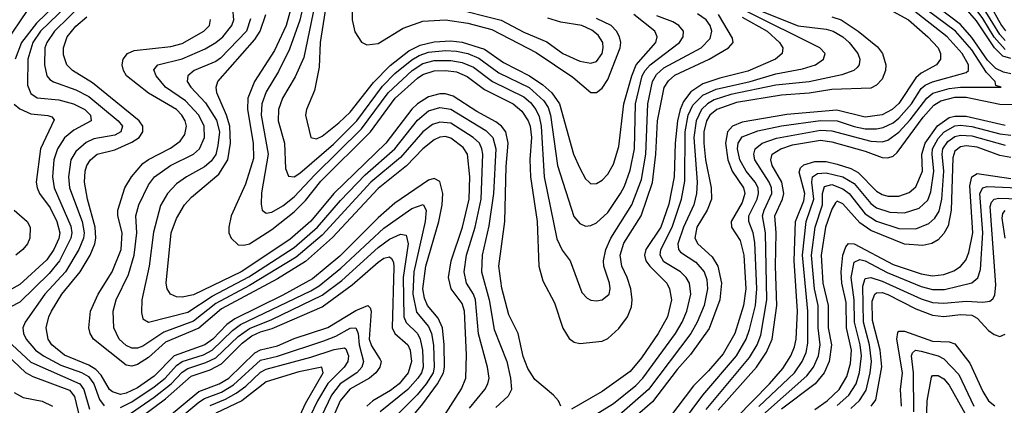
# Model space of a CAD drawing. Header units: inches. Extents: x 884549 to 1028252, y 526810 to 653624.
# Tile 306 of 656: x 900730 to 904246, y 618413 to 619791. Entities that reach past the tile are written whole.
import ezdxf

# ---------------------------------------------------------------- set-up
doc = ezdxf.new("R2010")
doc.units = ezdxf.units.IN
doc.header["$MEASUREMENT"] = 0
doc.layers.add('A9601', color=7, linetype='Continuous')

msp = doc.modelspace()

# ---------------------------------------------------------------- linework, layer by layer
at = {"layer": 'A9601', "color": 5}
for points, elevation in [([(900610, 619951.8), (900746.6, 619973.4), (900830, 619998.4), (900850, 619999.9), (900860.1, 619990), (900859.6, 619970), (900841.9, 619930), (900756.4, 619823.6), (900679.6, 619710)], 3380), ([(900948.6, 620000), (900945.3, 619950), (900939.2, 619930), (900924.3, 619910), (900790, 619778.4), (900736.6, 619710), (900713.6, 619650)], 3420), ([(904270, 619598), (904243.6, 619603.6), (904216.5, 619616.5), (904186.1, 619646.1), (904130, 619726.8), (904090, 619773.6), (903912.1, 619910), (903850, 619949), (903810, 619955.7), (903730, 619935.7), (903710, 619938.2), (903650, 619960.3), (903630, 619961.2), (903570, 619951.5), (903470, 619958.8), (903414.2, 619974.2), (903390, 619996.8), (903388.3, 620000)], 3420), ([(904270, 619651.8), (904241.2, 619661.2), (904210.9, 619690.9), (904146.6, 619786.6), (904091, 619851), (903950, 619961), (903887.7, 620000)], 3380), ([(904250, 619684.6), (904210, 619728.5), (904170, 619795.7), (904110, 619875.9), (903963.9, 619990), (903948.1, 620000)], 3360), ([(904250, 619716.6), (904230, 619738), (904130, 619900.8), (904070, 619941.9), (903999.5, 620000)], 3340), ([(904045.8, 620000), (904070, 619979.8), (904148.5, 619928.5), (904236.7, 619770), (904250.9, 619750.9)], 3320), ([(901921.1, 619970), (901917.2, 619790), (901927, 619747), (901950, 619710.9), (901970, 619700.7), (902010, 619706.4), (902098.8, 619761.2), (902170, 619786.2), (902250, 619790.7), (902330, 619778.9), (902416.1, 619756.1), (902574.2, 619674.2), (902705.4, 619585.4), (902770, 619531.3), (902790, 619531.3), (902810, 619545.8), (902830, 619577.2), (902873.9, 619690), (902876.3, 619710), (902872.3, 619730), (902861.4, 619750), (902842.2, 619770), (902790, 619795.6)], 3720), ([(901720.1, 619910), (901681.1, 619770), (901639.4, 619680.6), (901568.9, 619570), (901544.6, 619510), (901542.8, 619470), (901563.1, 619350), (901564.5, 619295.5), (901536.7, 619203.3), (901485.4, 619090), (901476.4, 619050), (901476.8, 619030), (901485.2, 619010), (901510, 618987.2), (901530, 618985.1), (901550, 618989.8), (901630, 619041.7), (901710, 619104.3), (901750, 619144.8), (901805.8, 619214.2), (901982.4, 619390), (902070.2, 619510), (902150, 619582.5), (902170, 619595.5), (902210, 619608.2), (902250, 619609.3), (902290, 619604.2), (902328.5, 619588.5), (902390, 619541.4), (902492, 619490), (902523.6, 619463.6), (902546, 619430), (902553.2, 619410), (902557.9, 619370), (902551.2, 619291.2), (902553.8, 619230), (902578.5, 619070), (902584.1, 618910), (902598.7, 618858.7), (902639.4, 618779.4), (902670, 618689), (902692.3, 618652.3), (902710, 618639.3), (902730, 618634.4), (902810, 618643.1), (902830, 618651.8), (902870, 618688.3), (902900.6, 618730), (902914.4, 618765.6), (902916.8, 618790), (902912.8, 618830), (902899.8, 618870), (902880.2, 618910), (902874.7, 618950), (902887.5, 618992.5), (902949.6, 619090.4), (902990, 619209.4), (903002.2, 619310), (903007.7, 619430), (903031.7, 619548.3), (903046.9, 619573.1), (903070, 619593), (903192.8, 619650), (903261.6, 619690), (903277.5, 619710), (903275.1, 619724.9), (903225.9, 619810)], 3620), ([(901762.9, 619930), (901730.5, 619789.5), (901693.9, 619686.1), (901653.8, 619606.2), (901610, 619533), (901594.3, 619490), (901592.6, 619450), (901617, 619310), (901592.8, 619172.8), (901591.7, 619131.7), (901596.2, 619110), (901610, 619100.1), (901630, 619103.6), (901670, 619125.8), (901710, 619157.6), (901783.3, 619236.7), (901950, 619400.8), (902045.8, 619530), (902131.8, 619610), (902170, 619634.5), (902210, 619644.6), (902270, 619644.6), (902310, 619638.2), (902350, 619621.4), (902417.9, 619570), (902530, 619515.9), (902554.6, 619494.6), (902573.7, 619470), (902584.8, 619444.8), (902591.8, 619410), (902603.5, 619230), (902648.6, 619008.6), (902667.8, 618967.8), (902696.3, 618930), (902736.9, 618816.9), (902756.3, 618796.3), (902770, 618789.3), (902790, 618786.7), (902810, 618790.2), (902834.9, 618810), (902838.7, 618830), (902835.9, 618850), (902816.3, 618910), (902815.3, 618930), (902822.8, 618970), (902840.5, 619010), (902916.2, 619130), (902950, 619219.7), (902966, 619310), (902973.3, 619490), (902989.5, 619570.5), (903004.5, 619595.5), (903030, 619618.9), (903163.1, 619690), (903196, 619724), (903202.1, 619750), (903196.1, 619770), (903182, 619790), (903150, 619811.5)], 3640), ([(901797.4, 619910), (901744.2, 619655.8), (901713.2, 619586.8), (901667.9, 619510), (901654.1, 619470), (901652.7, 619430), (901676, 619350), (901679.6, 619259.6), (901690, 619231.4), (901710, 619230.1), (901730, 619242.2), (901850, 619346.1), (901933.4, 619430), (902026, 619554), (902070, 619599.1), (902130, 619647.9), (902156.6, 619663.4), (902190, 619674.8), (902250, 619681), (902290, 619678.8), (902330.6, 619670.6), (902370, 619653.9), (902441.4, 619601.4), (902549.1, 619549.1), (902601.5, 619501.5), (902617, 619477), (902625.3, 619450), (902650.1, 619270), (902708.4, 619088.4), (902730, 619062.7), (902750, 619053.6), (902770, 619055.6), (902790, 619064.8), (902830, 619102.1), (902875, 619170), (902890, 619196.8), (902910, 619253.7), (902925, 619330), (902928.9, 619490), (902953.5, 619590), (902963.5, 619610), (902981.1, 619630), (903086.7, 619710), (903099.4, 619730), (903100.5, 619750), (903084.4, 619770), (903062.7, 619782.7), (903005, 619805)], 3660), ([(901837, 619930), (901803.1, 619710), (901798.9, 619621.1), (901782.3, 619537.7), (901754, 619470), (901750.2, 619450), (901770, 619370.4), (901790, 619365.9), (901810, 619374.7), (901870, 619422.3), (901910, 619460.8), (901993.3, 619566.7), (902053, 619627), (902119.8, 619680.2), (902160.1, 619699.9), (902210, 619711.6), (902270, 619715.6), (902310, 619711.1), (902390, 619685.3), (902457.8, 619637.8), (902550.8, 619590.8), (902598.4, 619558.4), (902630.6, 619530), (902657.6, 619490), (902707.5, 619310), (902730, 619260.2), (902750, 619222.7), (902763.6, 619210), (902770, 619204.9), (902790, 619205.2), (902810, 619217.8), (902830, 619239.7), (902850, 619274.7), (902870, 619337.6), (902887.3, 619490), (902915.5, 619590), (902932.1, 619630), (903001.6, 619710), (903006.9, 619730), (903002, 619742), (902998.2, 619750), (902923, 619810)], 3680), ([(900930, 619873.1), (900804.3, 619750), (900776.2, 619710), (900759.2, 619650), (900757.4, 619557.4), (900770, 619526.9), (900792.3, 619512.3), (900870, 619505.2), (900922, 619490), (900962.8, 619470), (900982.4, 619450), (900985.3, 619430), (900923.4, 619396.6), (900890, 619369.4), (900864.3, 619330), (900852.1, 619290), (900846.9, 619230), (900852.6, 619190), (900912.8, 619052.8), (900916.1, 619030), (900912.7, 619010), (900872.3, 618930), (900835.2, 618884.8), (900730, 618782.3), (900695.9, 618764.1)], 3440), ([(903181.1, 618398.9), (903336.3, 618583.7), (903363.9, 618630), (903376.5, 618663.5), (903398.4, 618790), (903393.7, 619030), (903383.2, 619090), (903388.1, 619110), (903416.1, 619170), (903415.1, 619190), (903407.1, 619210), (903355.6, 619290), (903351.7, 619310), (903356.4, 619330), (903381.3, 619350), (903432.3, 619367.7), (903590, 619396.1), (903630, 619394), (903770, 619356.7), (903810, 619355.1), (903830, 619361), (903870, 619389), (903910, 619432.8), (903970, 619511.1), (903991.6, 619528.4), (904050, 619545.1), (904090, 619550.4), (904235.1, 619550), (904216.1, 619556.1), (904213.8, 619570), (904182.2, 619602.2), (904130, 619682.7), (904072.1, 619750), (903870, 619900.9)], 3440), ([(900957, 619850), (900854.3, 619750), (900826.8, 619710), (900820.1, 619690), (900818.5, 619630), (900827.1, 619590), (900837.6, 619577.6), (900850, 619569), (900930, 619540.5), (900976.3, 619516.3), (901081.2, 619430), (901097.3, 619410), (901091.5, 619390), (901070, 619378.8), (900994.7, 619365.3), (900967.4, 619352.6), (900930, 619320.6), (900912, 619290), (900904.2, 619230), (900907.4, 619190), (900952.5, 619070), (900959.5, 619030), (900957.1, 619010), (900940.5, 618970), (900893.6, 618890), (900819.5, 618810), (900749.1, 618710), (900741.4, 618690), (900743.1, 618670), (900752.4, 618650), (900786.4, 618610), (900814.7, 618590), (900877.1, 618557.1), (900950, 618531), (900975.8, 618515.8), (900994.2, 618490), (901014.5, 618434.5), (901031.6, 618411.6)], 3460), ([(902095.7, 618330), (902170, 618418.2), (902221.5, 618490), (902243.2, 618530), (902246.4, 618550), (902246.3, 618630), (902240, 618690), (902224.9, 618724.9), (902186.6, 618770), (902175.7, 618795.7), (902169.7, 618830), (902179.8, 618910), (902226.5, 619070), (902238.4, 619130), (902241, 619170), (902230, 619212.9), (902210, 619224.2), (902190, 619218.1), (902070, 619135.9), (902010, 619083.3), (901873.3, 618946.7), (901775.2, 618864.8), (901670, 618807.1), (901498.1, 618721.9), (901470, 618702), (901419.6, 618650), (901390.7, 618629.3), (901281.6, 618590), (901210, 618517.1), (901150, 618475.9), (901110, 618456.7), (901090, 618452.6), (901061.3, 618461.3), (901050, 618470.5), (901021.1, 618521.1), (901001.8, 618541.8), (900976.7, 618556.7), (900890, 618593.1), (900844.9, 618630), (900831.7, 618650), (900824.7, 618690), (900833.6, 618730), (900842.9, 618750), (900880.1, 618810), (900945.5, 618890), (900981.7, 618950), (900998.1, 618990), (901001.8, 619010), (900998.8, 619050), (900971.5, 619150), (900961.4, 619210), (900963.3, 619250), (900969.4, 619270), (900982.2, 619290), (901006.4, 619310), (901070, 619326.2), (901130, 619353.8), (901156.5, 619370), (901169.4, 619390), (901169.4, 619410), (901156.5, 619430), (900990, 619565.3), (900917.8, 619610), (900897.8, 619630), (900885.8, 619665.8), (900885.8, 619690), (900899.2, 619730), (900930, 619768), (900970, 619801.6)], 3480), ([(902336.8, 618403.2), (902391.5, 618470), (902402.2, 618490), (902406.5, 618510), (902401, 618550), (902368.5, 618668.5), (902357.4, 618790), (902350, 618810.6), (902325.6, 618850), (902316.9, 618890), (902326.1, 618950), (902356.1, 619050), (902378.3, 619150), (902383.5, 619310), (902380.9, 619330), (902371.9, 619350), (902349.2, 619370), (902270, 619421.2), (902230, 619425.1), (902203.9, 619416.1), (902170, 619390.4), (902090, 619299.1), (901983.4, 619210), (901810, 619021.8), (901717.2, 618942.8), (901550, 618841.5), (901430, 618777.5), (901350, 618714.4), (901245, 618675), (901170, 618625), (901150, 618617.3), (901130, 618617.7), (901110, 618627.2), (901084.7, 618650), (901066.2, 618690), (901063.9, 618750), (901073.8, 618790), (901118.7, 618881.3), (901138.9, 618950), (901148.6, 619030), (901144.9, 619090), (901154.8, 619130), (901190, 619200.6), (901210.9, 619229.1), (901268.3, 619270), (901351.1, 619310), (901372.4, 619330), (901390.1, 619370), (901389.2, 619410), (901369.5, 619450), (901321.4, 619501.4), (901250.5, 619550), (901217.2, 619590), (901208.4, 619611.6), (901223.1, 619630), (901310, 619651), (901392.7, 619687.3), (901430, 619708.9), (901455.2, 619730), (901487.3, 619770), (901495.1, 619790), (901490.6, 619830.6)], 3540), ([(902662, 618410), (902654, 618430), (902636.6, 618450), (902570, 618505.9), (902544.9, 618544.9), (902528.3, 618588.3), (902510.1, 618670), (902476.3, 618736.3), (902452.3, 618832.3), (902441.5, 618910), (902462.7, 619070), (902466.7, 619266.7), (902474.4, 619350), (902465.8, 619390), (902450.7, 619410), (902430, 619426.4), (902363, 619463), (902277.9, 619517.9), (902250, 619525.9), (902230, 619526.1), (902190, 619515), (902150.3, 619490), (902130, 619471.7), (902037.9, 619350), (901851.4, 619170), (901770, 619071.6), (901694.6, 619005.4), (901520.7, 618890), (901350, 618808.3), (901310, 618799.7), (901290, 618801.3), (901268.6, 618810), (901256.4, 618830), (901252.8, 618850), (901270.8, 619030), (901290, 619080.7), (901318.3, 619130), (901342.9, 619157.1), (901441.2, 619238.8), (901472.8, 619290), (901483, 619350), (901480, 619410), (901468.4, 619450), (901434, 619530), (901431.6, 619550), (901437.8, 619570), (901570, 619719.9), (901588.3, 619750), (901608.6, 619810)], 3580), ([(902270, 619834.4), (902448.8, 619788.8), (902530, 619746.2), (902612.2, 619712.2), (902670.1, 619670), (902730, 619642.2), (902770, 619635.1), (902790, 619642.1), (902809.9, 619670), (902814.1, 619690), (902812.1, 619710), (902796, 619736), (902773.4, 619753.4), (902737.5, 619770), (902662.4, 619782.4), (902615.9, 619795.9)], 3740), ([(902770, 618369.4), (902850, 618419.7), (902930, 618484), (902955.5, 618510), (903071.6, 618670), (903095.9, 618710), (903112.2, 618750), (903126.3, 618810), (903122, 618850), (903109.9, 618870), (903089.7, 618889.7), (903030, 618926.3), (903016.9, 618950), (903019.1, 618970), (903060.1, 619050), (903094, 619150), (903105.6, 619214.4), (903106.4, 619390), (903117.5, 619450), (903133.9, 619486.1), (903170, 619521), (903216.9, 619543.1), (903339.2, 619570), (903430, 619597.6), (903525.1, 619614.9), (903571.7, 619630), (903600.7, 619650), (903607, 619670), (903587.4, 619690), (903322.3, 619822.3)], 3560), ([(903351.8, 619831.8), (903510, 619769.2), (903610, 619757.1), (903635.2, 619750), (903669.4, 619730), (903692.4, 619710), (903723.5, 619670), (903729.9, 619650), (903727.9, 619630), (903720.3, 619619.7), (903709, 619610), (903666.3, 619593.7), (903550, 619568.6), (903430, 619557.2), (903270, 619523.3), (903210, 619504.2), (903186, 619490), (903164.9, 619470), (903146.4, 619430), (903137.8, 619370), (903149.5, 619210.5), (903146.8, 619170), (903137.8, 619130), (903100.6, 619050), (903080.6, 618990), (903082.7, 618970), (903090, 618960.6), (903144.8, 618924.8), (903174.1, 618890), (903183.4, 618863.4), (903185.8, 618830), (903174.4, 618770), (903149.4, 618710), (903126.2, 618670), (902976.1, 618470), (902861.5, 618370)], 3540), ([(903630, 619801.1), (903663.6, 619790), (903724.6, 619750), (903793.5, 619693.5), (903810.8, 619670), (903823.1, 619630), (903822.2, 619610), (903810, 619578.8), (903790, 619556.9), (903770, 619546.2), (903630, 619541.4), (903550, 619528.4), (903450, 619521.8), (903290, 619495.4), (903219.9, 619470), (903194.9, 619450), (903182.7, 619430), (903173.2, 619390), (903173.4, 619350), (903179.2, 619290), (903199.5, 619190), (903200.4, 619150), (903185.1, 619110), (903148.6, 619050), (903141.5, 619010), (903152.2, 618990), (903203.4, 618943.4), (903223, 618910), (903236.1, 618850), (903230.4, 618790), (903192.2, 618687.8), (903125.6, 618594.4), (903078.3, 618541.7), (902990, 618426.4), (902863.4, 618316.6)], 3520), ([(903850, 619819.7), (903904, 619790), (903973.7, 619730), (904010.7, 619690), (904018.8, 619670), (904018.6, 619650), (904004.1, 619630), (903950, 619599.8), (903930, 619583.4), (903870, 619491.5), (903845.4, 619470), (903810, 619450.8), (903750, 619442.8), (903647.8, 619467.8), (903470, 619452.2), (903310, 619424.8), (903275.4, 619410), (903257.5, 619390), (903251, 619350), (903258.4, 619290), (903274.8, 619250), (903314.7, 619190), (903319.6, 619170), (903310, 619137.8), (903270.9, 619070), (903271.8, 619050), (903302.5, 619002.5), (903316.4, 618950), (903322.9, 618830), (903314.8, 618770), (903284.5, 618670), (903242.2, 618597.8), (903190, 618536.3), (903136.5, 618483.5), (903050.3, 618369.7)], 3480), ([(903092.9, 618347.1), (903169.9, 618450), (903290.2, 618590), (903324, 618650), (903335.9, 618684.1), (903357.7, 618770), (903362.8, 618830), (903355, 618995), (903349.1, 619029.1), (903333.4, 619070), (903334.1, 619090), (903363.7, 619150), (903369, 619170), (903366.9, 619190), (903356.3, 619210), (903324.3, 619250), (903302.2, 619290), (903293.8, 619330), (903295.6, 619350), (903310, 619372.2), (903365.6, 619394.4), (903450, 619411.6), (903590, 619430.5), (903649.5, 619429.5), (903710, 619409.3), (903750, 619401.2), (903790, 619400.8), (903814.1, 619405.9), (903850, 619422.7), (903870, 619439), (903914.8, 619490), (903950, 619545.4), (903963.4, 619556.6), (903990, 619568.6), (904110, 619602.1), (904118.1, 619610), (904118.6, 619630), (904096.3, 619670), (904042.5, 619730), (903910, 619832.7)], 3460), ([(902204.5, 618310), (902308.1, 618471.9), (902323.2, 618510), (902326, 618594), (902318.5, 618750), (902310, 618776.9), (902270.4, 618830), (902261.6, 618870), (902270.8, 618930), (902311.5, 619050), (902334.6, 619150), (902338, 619230), (902329.1, 619310), (902313.8, 619333.8), (902270, 619368), (902250, 619373.3), (902230, 619370.9), (902210, 619361.8), (902170, 619329.8), (902110.9, 619269.1), (902010, 619188), (901847, 619013), (901750, 618927), (901650, 618865.4), (901450, 618757.7), (901370, 618688.7), (901250, 618639.2), (901190, 618584.5), (901150, 618558.8), (901130, 618553.6), (901110, 618557.1), (900993, 618650), (900981.4, 618670), (900977, 618690), (900982.2, 618750), (901010.1, 618810), (901059.8, 618890), (901091.8, 618970), (901095.3, 619030), (901080.8, 619090), (901080.8, 619110), (901105.5, 619190), (901128.9, 619230), (901170, 619276.7), (901190, 619291.9), (901268.4, 619331.6), (901303, 619357), (901319, 619381), (901325.1, 619410), (901320.6, 619430), (901309.1, 619450), (901290.3, 619470.3), (901190, 619528.2), (901111.4, 619590), (901100.3, 619610), (901095.7, 619630), (901098.9, 619650), (901114.3, 619670), (901139.2, 619680.8), (901270, 619695.3), (901310, 619705.3), (901387.6, 619750), (901407.9, 619770), (901411.6, 619791.6)], 3520), ([(901553.9, 619793.9), (901539.9, 619750), (901446.9, 619653.1), (901430, 619641.2), (901352.4, 619610), (901330.1, 619590), (901327.7, 619570), (901340.6, 619550), (901393.6, 619493.6), (901432.4, 619432.4), (901442.9, 619390), (901438, 619342), (901430.2, 619309.8), (901414.2, 619285.8), (901390, 619265.5), (901325.1, 619230), (901290, 619204.7), (901257.8, 619170), (901232.6, 619127.4), (901207.6, 619032.4), (901191.6, 618910), (901165.4, 618790), (901164.8, 618744.8), (901170, 618722.6), (901190.1, 618710.1), (901330, 618746.2), (901417, 618803), (901547.6, 618872.4), (901710, 618976.8), (901793.7, 619050), (901875, 619145), (901963.8, 619236.2), (902069.4, 619330), (902150, 619432.6), (902190, 619464.9), (902230, 619476.8), (902270, 619471.8), (902394.8, 619394.8), (902420.1, 619370), (902430, 619330), (902422, 619170), (902405.4, 619054.6), (902381.2, 618950), (902379.3, 618890), (902406, 618790), (902423.8, 618683.8), (902469.8, 618569.8), (902483, 618510), (902485.8, 618470), (902474.3, 618445.7), (902430, 618405.4)], 3560), ([(903310, 619799.5), (903399.8, 619750), (903443.5, 619710), (903455.2, 619690), (903453.1, 619670), (903429.1, 619650), (903330, 619607.4), (903230, 619582.5), (903170, 619561.4), (903126.9, 619533.1), (903101, 619499), (903088.1, 619470), (903078.6, 619430), (903070.8, 619350), (903066.7, 619230), (903048.2, 619131.8), (903020, 619050), (902966, 618970), (902961.3, 618950), (902966.6, 618930), (902980.1, 618910), (903040.5, 618850), (903051.1, 618830), (903057.2, 618790), (903043.9, 618730), (903010.5, 618670), (902950, 618582.7), (902910, 618534.1), (902810, 618463.1), (902700.4, 618399.6)], 3580), ([(900710, 619489.2), (900730, 619471.9), (900770, 619454.8), (900830, 619449.1), (900844.5, 619444.5), (900853, 619433), (900804.6, 619330), (900788.9, 619210), (900791.7, 619190), (900800.7, 619170), (900838.6, 619118.6), (900862.7, 619070), (900872.9, 619030), (900870, 619009.9), (900851.8, 618970), (900826.7, 618933.3), (900730, 618845.1), (900690, 618822.6)], 3420), ([(903223.9, 618396.1), (903361.7, 618550), (903397, 618603), (903417.8, 618650), (903434.4, 618770), (903429.1, 618910), (903432.1, 619030), (903426.2, 619090), (903454.7, 619150), (903459.3, 619170), (903451.2, 619210), (903417.4, 619270), (903412, 619290), (903417.5, 619310), (903448.4, 619330), (903490, 619344), (903590, 619360.5), (903630, 619355.2), (903750, 619321.5), (903810, 619299.2), (903830, 619297), (903850, 619303.5), (903863.5, 619316.5), (903956.9, 619443.1), (903994.5, 619485.5), (904019.1, 619500.9), (904070, 619514), (904110, 619514.7), (904230.9, 619489.1), (904290, 619487.4)], 3420), ([(903290, 618370.3), (903408.1, 618490), (903455.3, 618544.7), (903483.5, 618590), (903497.2, 618622.8), (903503.2, 618650), (903508, 618750), (903495.8, 618930), (903500.7, 619070), (903530, 619143.4), (903534.1, 619170), (903513.9, 619246.1), (903518.5, 619261.5), (903530, 619272.9), (903570, 619284), (903610, 619284.5), (903650, 619275.3), (903698.8, 619258.8), (903724.6, 619244.6), (903790, 619178.3), (903810, 619166.6), (903830, 619160.9), (903870, 619160.7), (903906.5, 619173.5), (903930, 619193.4), (903953.6, 619250), (903952.3, 619310), (903963.7, 619350), (904008.3, 619411.7), (904050, 619441.4), (904070, 619446.6), (904110, 619446.2), (904250, 619414.5)], 3380), ([(903370, 618409.4), (903496.6, 618530), (903524.4, 618570), (903538.4, 618601.6), (903544.9, 618635.1), (903545, 618750), (903525.9, 618950), (903538.2, 619070), (903566.3, 619150), (903559.5, 619210), (903561.7, 619230), (903579, 619241), (903610, 619243.6), (903670, 619229), (903710, 619205.4), (903770, 619134.2), (903790, 619119.4), (903837, 619103), (903890, 619101.4), (903942.1, 619117.9), (903973.6, 619146.4), (903984.4, 619175.6), (903994.9, 619250), (903988.4, 619310), (903990.3, 619330), (904010, 619366.2), (904030, 619389.1), (904070, 619411.8), (904090, 619414.1), (904130, 619409.4), (904230, 619383.7), (904270, 619378.5)], 3360), ([(903371.7, 618368.3), (903541.5, 618518.5), (903564.8, 618550), (903582.7, 618590), (903588.5, 618630), (903581.2, 618690), (903581.5, 618770), (903568.4, 618830), (903557.6, 618950), (903570.3, 619050), (903596.8, 619130), (903597.2, 619170), (903604.4, 619195.6), (903630, 619201.8), (903670, 619187.3), (903691.8, 619170), (903750, 619097.3), (903790, 619071.6), (903870, 619045.4), (903930, 619044.2), (903977, 619063), (903998, 619082), (904013.3, 619106.7), (904022.8, 619150), (904030.1, 619249.9), (904024, 619310), (904027.3, 619330), (904044.4, 619355.6), (904070, 619373.8), (904090, 619378.5), (904130, 619376.1), (904250, 619342.4)], 3340), ([(904270, 619298.6), (904230, 619306), (904150, 619335.7), (904110, 619340.3), (904090, 619336.3), (904070, 619321.2), (904062.1, 619297.9), (904057.1, 619110), (904045.6, 619054.4), (904030, 619027), (904010, 619005), (903988, 618992), (903955.7, 618984.3), (903890, 618989.3), (903770, 619037.5), (903730, 619065.2), (903670, 619133.2), (903650, 619143.1), (903642.9, 619137.1), (903630, 619114.6), (903607.2, 619050), (903591.9, 618950), (903598.7, 618850), (903617.6, 618770), (903617, 618690), (903629, 618630), (903621.1, 618570), (903602.6, 618530), (903570.5, 618490), (903450, 618399.4)], 3320), ([(903570, 618398.2), (903613.9, 618430), (903656, 618470), (903684.2, 618515.8), (903697.2, 618562.8), (903701.1, 618610), (903682.5, 618690), (903681, 618781), (903666.2, 618850), (903663.5, 618890), (903670.2, 618949.8), (903680.6, 618979.4), (903690, 618991.3), (903710, 618989.8), (903850, 618916.9), (903950, 618883.4), (903990, 618876), (904030, 618880.2), (904066, 618894), (904090.4, 618909.6), (904108.6, 618931.4), (904120.1, 618959.9), (904134, 619030), (904123, 619197), (904130.4, 619229.6), (904150, 619241), (904270, 619223.8)], 3280), ([(903650, 618412.4), (903691, 618450), (903716.8, 618490), (903729, 618531), (903735.8, 618590), (903731.8, 618630), (903711.7, 618710), (903710.7, 618790), (903699.6, 618870), (903710, 618924.3), (903730, 618934.6), (903750, 618929), (903827.9, 618887.9), (903950, 618838.1), (903990, 618827.5), (904032.5, 618827.5), (904130, 618851.4), (904151.3, 618868.7), (904161.8, 618898.2), (904170, 619030), (904159.3, 619170), (904169.6, 619190.4), (904185, 619195), (904350, 619187.8)], 3260), ([(903697.7, 618402.3), (903729.2, 618430.8), (903752.4, 618467.6), (903767.8, 618530), (903771.8, 618570), (903764.8, 618630), (903743.7, 618710), (903741.1, 618838.9), (903750, 618866.8), (903770, 618869.8), (903810, 618857.2), (903950, 618793.6), (903990, 618781.3), (904030, 618778), (904110, 618786), (904170, 618782.2), (904194.5, 618785.5), (904205.8, 618794.2), (904212.7, 618807.3), (904216, 618844), (904196.4, 619123.6), (904201, 619139), (904210, 619149.7), (904227, 619153), (904370, 619149.2)], 3240), ([(900710.1, 619110), (900756.1, 619070), (900767.2, 619050), (900766.5, 619010), (900757.2, 618990), (900741.5, 618970), (900716.5, 618950)], 3380), ([(901090, 618405.4), (901130, 618425.5), (901210, 618479), (901249.5, 618510.5), (901290, 618555.9), (901309.6, 618570), (901385.8, 618594.2), (901417, 618610), (901490, 618680.4), (901518.4, 618701.6), (901770, 618822.8), (901799.2, 618840.8), (901876.8, 618903.2), (902030, 619046.8), (902130, 619116.7), (902170.4, 619130.4), (902181.2, 619110), (902178, 619070), (902137.6, 618890), (902133.9, 618810), (902146.7, 618746.7), (902190, 618695.2), (902201, 618670), (902207.9, 618627.9), (902210, 618550), (902206.5, 618530), (902181.4, 618490), (902149, 618451), (902059.1, 618360.9)], 3460), ([(904248.9, 619010), (904238.5, 619081.5), (904241.5, 619098.5), (904250, 619109.6)], 3220), ([(901110, 618373.3), (901210, 618442.3), (901270.2, 618489.8), (901310, 618531.5), (901330, 618545.4), (901394.1, 618565.9), (901430, 618582.7), (901510, 618659.6), (901550, 618688.3), (901630, 618720.5), (901810, 618806.5), (901880.3, 618859.7), (902010, 618977.2), (902050, 619007.2), (902090, 619024.9), (902110, 619021.3), (902117.5, 618990), (902099.8, 618870), (902102, 618730), (902109.5, 618709.5), (902150, 618670.4), (902160.3, 618650), (902168.6, 618610), (902170.4, 618550), (902165, 618530), (902152, 618510), (902116.6, 618470), (902016.7, 618390)], 3440), ([(901130, 618347.3), (901250, 618436.5), (901342.6, 618517.4), (901410, 618540.3), (901450, 618561.4), (901524.4, 618635.6), (901558.7, 618661.3), (901590, 618676.5), (901631.9, 618688.1), (901810, 618764.9), (901916.7, 618843.3), (902010, 618924.9), (902030, 618938.5), (902050, 618943.7), (902058, 618938), (902064.8, 618924.8), (902066.4, 618906.4), (902060.6, 618690), (902070.1, 618670), (902115.8, 618630), (902124.6, 618610), (902129.1, 618570), (902117, 618530), (902085.1, 618490), (902054.1, 618465.9), (901990.8, 618430), (901969.5, 618410)], 3420), ([(903770.8, 618410), (903787.2, 618432.8), (903809.4, 618550.6), (903802.7, 618610), (903776, 618716), (903774.7, 618785.3), (903784.5, 618810), (903790, 618814.8), (903810, 618816), (903830, 618808.9), (903930, 618758.1), (903990, 618735.1), (904030, 618730.7), (904090, 618737.7), (904130, 618735), (904150, 618724.8), (904190, 618681.2), (904210, 618666.5), (904230, 618659.2), (904250, 618667.9)], 3220), ([(901090, 618231), (901370, 618462.8), (901442.5, 618490), (901477.1, 618510), (901570, 618601.4), (901590, 618612.1), (901650, 618626.2), (901710, 618652.3), (901830, 618691.1), (901930, 618752.2), (901973.2, 618770), (901981.7, 618761.7), (901985.2, 618750), (901978, 618650), (901985.9, 618625.9), (902017.6, 618577.6), (902020.4, 618570), (902015.5, 618550), (902001.7, 618530), (901978.6, 618510), (901908.6, 618471.4), (901874.8, 618430), (901840, 618350)], 3380), ([(900636.5, 618690), (900770, 618567.8), (900945.1, 618490), (900958.8, 618470), (900979.5, 618399.5)], 3440), ([(901165.3, 618254.7), (901370, 618425.1), (901390, 618438.3), (901450, 618460.7), (901493.8, 618486.2), (901590, 618574.9), (901650, 618589.3), (901815.7, 618644.3), (901859, 618661), (901910, 618689.1), (901930.3, 618690.3), (901938.5, 618670), (901942.7, 618630), (901957.6, 618570), (901951.9, 618550), (901933.3, 618530), (901874, 618490), (901843.9, 618450), (901796.1, 618350)], 3360), ([(903879.1, 618410), (903875.9, 618470), (903882.9, 618530), (903862.4, 618650), (903866, 618674), (903870, 618678.2), (903890, 618678.2), (903990, 618642.8), (904050, 618640.8), (904070, 618632.6), (904123.8, 618563.8), (904170, 618462.6), (904190, 618429.6), (904212.2, 618412.2)], 3180), ([(900636.9, 618636.9), (900750.9, 618530.9), (900776.7, 618516.7), (900907.6, 618467.6), (900925.3, 618445.3), (900944.8, 618364.8)], 3420), ([(901410, 618413), (901465.1, 618434.9), (901503.5, 618456.5), (901538, 618482), (901590, 618531.6), (901610, 618542), (901770, 618585.3), (901852.9, 618612.9), (901890, 618618.7), (901894.7, 618614.7), (901903.9, 618590), (901901.8, 618570), (901888.8, 618550), (901830, 618491), (901793, 618430), (901755.2, 618350)], 3340), ([(903923.4, 618390), (903922.1, 618530), (903914.3, 618590), (903918.8, 618601.2), (903929.7, 618610.3), (903950, 618606.6), (904010.3, 618590.3), (904030, 618579.5), (904083.9, 618523.9), (904137.9, 618410)], 3160), ([(901717.9, 618350), (901750, 618419.9), (901813.3, 618530), (901809.4, 618549.4), (901727.3, 618532.7), (901610, 618497.6), (901522.6, 618430), (901430, 618385.3)], 3320), ([(903967.9, 618350), (903971.1, 618428.9), (903985.8, 618514.2), (903990, 618520.2), (904010, 618520.1), (904030, 618507.8), (904050, 618485.8), (904150, 618307.4)], 3140), ([(900710, 618458.8), (900741.7, 618441.7), (900810, 618428.5), (900847.3, 618410)], 3380)]:
    msp.add_lwpolyline(points, dxfattribs=dict(at, elevation=elevation))

doc.saveas('drawing.dxf')
